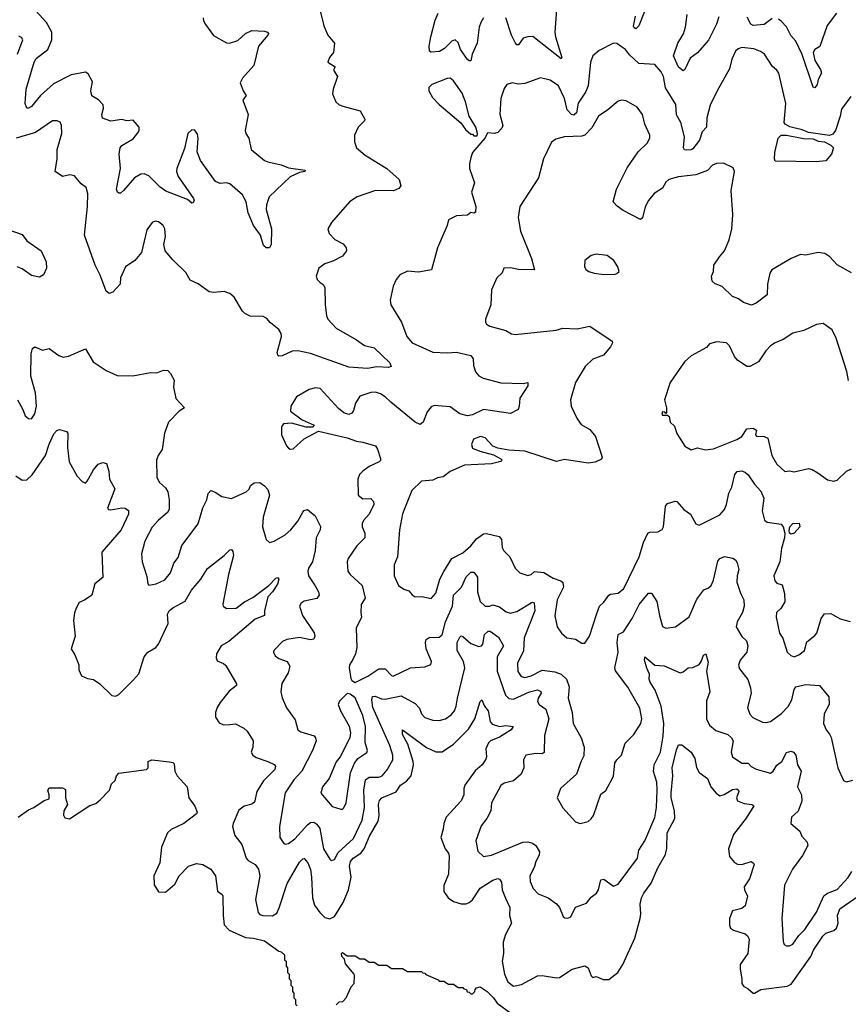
# Model space of a CAD drawing. Extents: x 2143765 to 2212931, y 878955 to 1017455.
# Tile 257 of 309: x 2188410 to 2193636, y 981294 to 987503. Entities that reach past the tile are written whole.
import ezdxf

# ---------------------------------------------------------------- set-up
doc = ezdxf.new("R2010")
doc.units = 0

msp = doc.modelspace()

# ---------------------------------------------------------------- linework, layer by layer
at = {"layer": '0CON20XD'}
for points in [[(2191797.5, 987595), (2191786, 987425), (2191789.4, 987395), (2191828.1, 987265), (2191825, 987256.7), (2191646.4, 987396.4), (2191615, 987395.7), (2191585, 987385.6), (2191555, 987344.3)], [(2190301.2, 987575), (2190327.5, 987465), (2190352.9, 987405), (2190396, 987355), (2190388.8, 987295), (2190363.8, 987265), (2190352.5, 987235), (2190400, 987205), (2190390, 987185), (2190413.8, 987145), (2190386.7, 987065), (2190383.8, 987035), (2190404.1, 986984.1), (2190425, 986966.7), (2190448, 986958), (2190558.3, 986928.3), (2190586.2, 986875), (2190583.8, 986865), (2190543.8, 986825), (2190522, 986775), (2190522.3, 986732.3), (2190534.2, 986694.2), (2190587.9, 986647.9), (2190725.4, 986565.4), (2190802.5, 986495), (2190814, 986455), (2190802.1, 986437.9), (2190767, 986423), (2190655, 986425.5), (2190538.8, 986385), (2190490, 986355), (2190376.7, 986225), (2190353.8, 986185), (2190361.2, 986155), (2190397, 986117), (2190449.7, 986089.7), (2190468, 986065), (2190472, 986045), (2190445, 986012.5), (2190385, 985980.6), (2190335, 985964.2), (2190297.5, 985935), (2190280.8, 985885), (2190286, 985865), (2190305, 985845.8), (2190323.2, 985833.2), (2190334.3, 985814.3), (2190336.9, 985706.9), (2190344.3, 985635), (2190352.9, 985615), (2190405, 985557.8), (2190535, 985483.8), (2190585, 985448.2), (2190645, 985432.8), (2190745, 985338.6), (2190752.5, 985315), (2190735, 985309.2), (2190663, 985313), (2190603.4, 985303.4), (2190485, 985311.4), (2190245, 985398.8), (2190164.6, 985414.6), (2190127.9, 985412.1), (2190065, 985383.3), (2190045, 985380.8), (2190037.3, 985387.3), (2190033.1, 985405), (2190060.6, 985505), (2190060, 985525), (2190045, 985548.8), (2189990.9, 985590.9), (2189967.9, 985617.9), (2189945, 985630.6), (2189864.1, 985634.1), (2189829.5, 985649.5), (2189814.3, 985664.3), (2189762.3, 985752.3), (2189735.7, 985775.7), (2189698.8, 985788.8), (2189635, 985781.9), (2189605, 985787.5), (2189535, 985837.1), (2189485, 985860), (2189458.6, 985908.6), (2189375, 985988), (2189328.6, 986045), (2189320, 986085), (2189330, 986135), (2189325.8, 986185), (2189314.2, 986204.2), (2189285, 986228.8), (2189265, 986233.3), (2189245.9, 986224.1), (2189211.8, 986178.2), (2189179.1, 986035), (2189135.8, 985985), (2189077.1, 985945), (2189046.7, 985875), (2189044, 985835), (2188998, 985785), (2188975, 985776), (2188955, 985790), (2188918.2, 985891.8), (2188885.4, 985955), (2188818.5, 986145), (2188838.1, 986325), (2188839.5, 986405), (2188828.8, 986445), (2188798.8, 986468.8), (2188755, 986518.8), (2188725.9, 986524.1), (2188680, 986515), (2188632.9, 986545), (2188645.6, 986625), (2188647.5, 986685), (2188676, 986785), (2188674, 986835), (2188665.8, 986855.8), (2188645.9, 986865.9), (2188617.5, 986865), (2188508.9, 986791.1), (2188388, 986755)], [(2189568, 987515), (2189570, 987495), (2189581.7, 987471.7), (2189632.6, 987402.6), (2189715, 987356.7), (2189733.9, 987353.9), (2189785, 987372.2), (2189835, 987415.5), (2189875, 987435.5), (2189955, 987431.2), (2189972.5, 987425), (2189978.8, 987415), (2189976, 987405), (2189915.6, 987335), (2189886.2, 987213.8), (2189814.4, 987135), (2189800.8, 987105), (2189818.6, 987055), (2189838.6, 987025), (2189818.1, 986995), (2189852, 986905), (2189831.2, 986805), (2189836.7, 986785), (2189856.2, 986755), (2189870.8, 986685), (2189955, 986615.7), (2189975, 986605.7), (2190058.3, 986588.3), (2190105, 986568.5), (2190211.2, 986555), (2190208.8, 986545), (2190175, 986539.2), (2190115, 986511.9), (2189984.2, 986385), (2189965.7, 986335), (2189963.8, 986305), (2189998.9, 986185), (2189995.8, 986085), (2189985, 986063.3), (2189964.1, 986064.1), (2189948, 986078), (2189929.1, 986145), (2189884.7, 986205), (2189850, 986285), (2189837.4, 986355), (2189815, 986399.5), (2189735, 986467.8), (2189715, 986474.4), (2189675, 986470), (2189645, 986482), (2189551.2, 986615), (2189529.4, 986669.4), (2189535.5, 986755), (2189531.3, 986781.3), (2189515, 986805.8), (2189495, 986809.2), (2189471.4, 986785), (2189450.3, 986689.7), (2189401.4, 986565), (2189400, 986545), (2189410, 986515), (2189506, 986375), (2189511.2, 986365), (2189505, 986347.5), (2189495, 986346.7), (2189468.7, 986368.7), (2189332.3, 986422.3), (2189295.9, 986445.9), (2189225, 986517.8), (2189195, 986531.5), (2189175, 986528.9), (2189134.6, 986505.4), (2189065, 986426.7), (2189045, 986410), (2189035, 986410), (2189027.5, 986415), (2189021.2, 986435), (2189045.7, 986564.3), (2189037.8, 986655), (2189044.5, 986695), (2189055, 986708.9), (2189125, 986752.5), (2189155, 986789.2), (2189164.3, 986805), (2189164.2, 986825), (2189125, 986869.2), (2189085, 986866), (2189055, 986872.5), (2188985, 986862.3), (2188931.9, 986881.9), (2188927.5, 986905), (2188939.2, 986945), (2188936, 986965), (2188907.9, 986997.9), (2188865, 987023.8), (2188859.2, 987055), (2188870.3, 987110.3), (2188841.9, 987161.9), (2188825, 987172.5), (2188735, 987154.5), (2188622.6, 987097.4), (2188541.5, 987025), (2188485, 986956.2), (2188465, 986944.2), (2188455, 986945.7), (2188444.8, 986974.8), (2188452, 987065), (2188500.7, 987235), (2188515, 987257.2), (2188587.1, 987315), (2188613.2, 987375), (2188613.8, 987425), (2188580, 987485), (2188488.5, 987585)], [(2191335.8, 987514.2), (2191318, 987485), (2191307.1, 987455), (2191294.7, 987355.3), (2191263.6, 987286.4), (2191255, 987243.8), (2191245, 987242.5), (2191235, 987252.5), (2191190.9, 987315), (2191175, 987360), (2191155.5, 987375.5), (2191135, 987366.7), (2191088.3, 987321.7), (2191058.4, 987301.6), (2191005, 987298.9), (2190995, 987304.2), (2190992, 987335), (2191003.6, 987395), (2191030.3, 987499.7), (2191048.2, 987545)], [(2192351.2, 987555), (2192315, 987464.2), (2192295, 987445.4), (2192285, 987451.5), (2192282, 987462), (2192294.7, 987525)], [(2192818.5, 987521.5), (2192805.4, 987475), (2192755, 987374.2), (2192685, 987294.4), (2192638.9, 987261.1), (2192605, 987188.8), (2192595, 987180), (2192565, 987204.4), (2192533.8, 987275), (2192560.6, 987355), (2192596.1, 987413.9), (2192610, 987455), (2192620, 987535)], [(2193562, 987545), (2193503, 987467), (2193455.9, 987334.1), (2193425, 987314), (2193414, 987296), (2193423.8, 987245), (2193459.7, 987189.7), (2193465.7, 987165), (2193445.8, 987125), (2193440, 987095), (2193425, 987072.5), (2193415, 987077.5), (2193343.9, 987283.9), (2193305, 987366.7), (2193272.4, 987402.4), (2193245, 987458.8), (2193213.1, 987493.1), (2193195, 987505.7)], [(2191555, 987344.3), (2191545, 987344.3), (2191536.9, 987355), (2191511.5, 987405), (2191476.9, 987515)], [(2193155, 987511.4), (2193105, 987472.2), (2193035.3, 987465.3), (2193020.9, 987475), (2192997.8, 987517.8)], [(2188397.3, 987285), (2188430, 987375), (2188421.2, 987391.2), (2188405, 987399.2)], [(2192205, 987332.2), (2192175, 987352.5), (2192155, 987355.8), (2192065, 987308.6), (2192024.2, 987275), (2192009.5, 987235), (2191994.5, 987085), (2191977.8, 987045), (2191932.8, 986977.2), (2191920.6, 986915), (2191905, 986901.3), (2191890, 986905), (2191863.6, 986933.6), (2191845, 987006.9), (2191807.5, 987085), (2191755, 987120.8), (2191695, 987135.7), (2191595, 987099.5), (2191555, 987095.6), (2191515, 987105.7), (2191483.3, 987095), (2191465, 987070), (2191443.5, 987005), (2191437.9, 986907.9), (2191456, 986835), (2191450.8, 986819.2), (2191425, 986790.8), (2191405, 986785.8), (2191361.2, 986788.8), (2191345, 986757.5), (2191266.7, 986665), (2191256.2, 986633.8), (2191246.7, 986595), (2191246.7, 986565), (2191277.5, 986475), (2191258.8, 986415), (2191285.9, 986324.1), (2191285, 986290), (2191275, 986282.5), (2191255, 986286.7), (2191235, 986270), (2191165, 986265.8), (2191115, 986240), (2191106.2, 986205), (2191045.9, 986064.1), (2191006.7, 985925), (2190925, 985911.2), (2190855, 985916.9), (2190806.7, 985895), (2190784, 985865), (2190765, 985822.5), (2190745.8, 985735), (2190751.2, 985705), (2190817.5, 985595), (2190851.2, 985505), (2190885, 985466), (2191015, 985405.5), (2191105, 985401.5), (2191165, 985406.2), (2191254.6, 985384.6), (2191270, 985365), (2191272.8, 985322.8), (2191285, 985282), (2191305, 985257.1), (2191333.3, 985243.3), (2191445, 985213.3), (2191585, 985208.9), (2191615, 985216), (2191615, 985194.2), (2191564.2, 985115.8), (2191560.8, 985065), (2191553.8, 985045), (2191505, 985018.8), (2191335, 985044.5), (2191265, 985011.5), (2191235, 985004.4), (2191185, 985016.9), (2191125, 985062.2), (2191025, 985069.4), (2191005, 985060.8), (2190980.2, 985029.8), (2190954.4, 984965.6), (2190935, 984950), (2190905, 984964.4), (2190750.8, 985090.8), (2190715, 985124.4), (2190685, 985143.1), (2190653.6, 985153.6), (2190625, 985152.2), (2190555, 985128), (2190527.5, 985085), (2190515, 985037.5), (2190505, 985022.5), (2190485, 985012.5), (2190455, 985023.3), (2190421.7, 985051.7), (2190305, 985177.1), (2190275, 985180.8), (2190235, 985170.8), (2190156.7, 985125), (2190120, 985065), (2190118.8, 985035), (2190190.6, 984980.6), (2190267.5, 984945), (2190256.4, 984933.6), (2190215.9, 984934.1), (2190125, 984957.8), (2190073.3, 984955), (2190061.2, 984935), (2190062.2, 984885), (2190092, 984815), (2190105, 984800), (2190115, 984793.8), (2190135, 984796.2), (2190205, 984860.8), (2190295, 984907.5), (2190475, 984865.6), (2190535, 984844.3), (2190575, 984839.4), (2190653.3, 984815), (2190666.2, 984795), (2190686.2, 984735), (2190685.9, 984724.1), (2190677.5, 984715), (2190615, 984685.8), (2190574.5, 984655.5), (2190554, 984635), (2190542.5, 984605), (2190544.3, 984504.3), (2190575, 984482), (2190625, 984483.8), (2190640.8, 984465), (2190644.2, 984445), (2190614.4, 984385.6), (2190577.5, 984345), (2190570, 984325), (2190570.6, 984305), (2190585.9, 984264.1), (2190586.2, 984235), (2190535.7, 984185), (2190482, 984105), (2190476, 984085), (2190480, 984025), (2190494.2, 984005), (2190570.5, 983935), (2190588, 983855), (2190562.7, 983815), (2190561.1, 983765), (2190566.7, 983735), (2190532.9, 983665), (2190536, 983545), (2190528, 983505), (2190510.8, 983469.2), (2190489.2, 983435), (2190487.1, 983415), (2190498.3, 983348.3), (2190505.6, 983335.6), (2190525, 983324.2), (2190605, 983363.3), (2190675, 983408.9), (2190715, 983408.8), (2190755, 983366.9), (2190765, 983363.5), (2190875, 983416.7), (2190965, 983422.9), (2191004, 983436), (2191007.5, 983455), (2190974.5, 983535), (2190969.4, 983575), (2190972.9, 983595), (2190992.8, 983607.2), (2191055, 983609.1), (2191075, 983622.9), (2191095.2, 983705), (2191140.6, 983805), (2191145.3, 983874.7), (2191196.8, 983925), (2191225, 983990), (2191255, 984020), (2191275, 984020), (2191298.2, 983988.2), (2191298.2, 983895), (2191313.8, 983833.8), (2191344.6, 983804.6), (2191374.7, 983805.3), (2191395, 983812.8), (2191435, 983800.4), (2191478.8, 983768.8), (2191505, 983760.9), (2191545, 983771.1), (2191635, 983826.7), (2191645, 983830.8), (2191655.6, 983825.6), (2191658.9, 983775), (2191591.3, 983605), (2191587.4, 983522.6), (2191549.6, 983445), (2191552.3, 983392.3), (2191572.1, 983362.1), (2191595, 983354.1), (2191635, 983364.8), (2191705, 983400.9), (2191785, 983390.9), (2191825.3, 983375.3), (2191859.4, 983345), (2191876.1, 983296.1), (2191869.4, 983225), (2191894.4, 983135), (2191901.4, 983065), (2191951.5, 982975), (2191970.9, 982915), (2191968.7, 982861.3), (2191952.1, 982827.9), (2191920.8, 982745), (2191821.2, 982655), (2191800, 982595), (2191835, 982533.3), (2191915, 982444), (2191945, 982434.2), (2191995, 982447.5), (2192015, 982462.9), (2192029.7, 982485), (2192075, 982620), (2192106.8, 982643.2), (2192145.7, 982715), (2192154.3, 982735), (2192163.3, 982815), (2192175, 982835.8), (2192204.4, 982865), (2192228.6, 982941.4), (2192283.8, 982995), (2192328, 983065), (2192334.2, 983095), (2192320.7, 983160.7), (2192245, 983294), (2192167, 983397), (2192162.6, 983417.4), (2192173.1, 983465), (2192183.6, 983515), (2192178.1, 983575), (2192184, 983625), (2192217.2, 983642.8), (2192272.3, 983727.7), (2192315.8, 983814.2), (2192375, 983886), (2192395, 983886), (2192428.5, 983835), (2192444.6, 983745), (2192465, 983676.2), (2192485, 983666), (2192545, 983674.3), (2192631.7, 983738.3), (2192680.9, 983849.1), (2192725, 983907.8), (2192755, 983920), (2192771.1, 983935), (2192785, 983968.8), (2192812.1, 984087.9), (2192826, 984105), (2192855, 984118.1), (2192908.1, 984108.1), (2192925, 984096.7), (2192935, 984077.5), (2192945.5, 984035.5), (2192934.7, 983995.3), (2192932.9, 983955), (2192955, 983886), (2192977.1, 983845), (2192980, 983805), (2192969.1, 983765), (2192934.6, 983705), (2192929.2, 983675), (2192963.9, 983613.9), (2192994.3, 983585), (2193001.9, 983555), (2192995, 983513.8), (2192953.1, 983465), (2192942.4, 983432.4), (2192949.3, 983409.3), (2193002.4, 983342.4), (2193019.1, 983289.1), (2193022.5, 983255), (2192999.2, 983165), (2193015, 983123.3), (2193033.4, 983103.4), (2193095, 983073.8), (2193115, 983070), (2193145, 983077.5), (2193215, 983127.8), (2193257.4, 983172.6), (2193280, 983215), (2193295, 983280), (2193304.1, 983295.9), (2193365, 983310.9), (2193454.1, 983304.1), (2193513, 983233), (2193515.7, 983185), (2193484.3, 983125.7), (2193480, 983065), (2193496.2, 983025), (2193516.8, 982996.8), (2193527, 982977), (2193570, 982785), (2193606.1, 982706.1), (2193625, 982696.7), (2193665, 982708)], [(2193650.7, 987019.3), (2193592.2, 986937.8), (2193584.4, 986895), (2193554.4, 986805), (2193538.7, 986781.3), (2193518.1, 986771.9), (2193385, 986792.2), (2193345, 986809.3), (2193266.7, 986826.7), (2193237.1, 986845), (2193231.5, 986855), (2193240.8, 986975), (2193198.5, 987165), (2193185.5, 987185), (2193158.2, 987208.2), (2193107.8, 987285), (2193082.7, 987302.7), (2193039.2, 987319.2), (2192965, 987327.9), (2192940.6, 987319.4), (2192924.4, 987305), (2192900.6, 987255), (2192887.3, 987192.7), (2192807.8, 987055), (2192765, 986963.8), (2192744.5, 986885), (2192740.8, 986825), (2192714.6, 986795.4), (2192697.6, 986742.4), (2192655, 986688.5), (2192645, 986682.1), (2192615, 986680), (2192602.4, 986682.4), (2192595.7, 986695), (2192603.1, 986765), (2192580, 986855), (2192552.3, 986902.3), (2192548.1, 986968.1), (2192483.2, 987073.2), (2192469.3, 987145), (2192456.1, 987175), (2192415, 987219.4), (2192315, 987227.5), (2192255, 987281.1), (2192230.6, 987315), (2192205, 987332.2)], [(2191295, 986770), (2191297.5, 986785), (2191287.5, 986825), (2191244.1, 986894.1), (2191222, 986985), (2191200.6, 987040.6), (2191145, 987118), (2191125, 987134), (2191105, 987132.5), (2191010, 987095), (2190990, 987075), (2190990, 987055), (2191013, 987013), (2191055, 986968.8), (2191191.7, 986851.7), (2191220.7, 986810.7), (2191255, 986780), (2191265, 986780), (2191275, 986770), (2191295, 986770)], [(2193655, 985906.7), (2193565, 985957.8), (2193518.3, 986008.3), (2193488.7, 986028.7), (2193445, 986034.2), (2193365, 986018.8), (2193335, 986021.2), (2193275, 985997.5), (2193152.5, 985925), (2193140, 985905), (2193125.7, 985835), (2193125, 985768.8), (2193055, 985715.8), (2193025, 985702), (2192975, 985719.4), (2192942.6, 985742.6), (2192905, 985758.2), (2192839.7, 985819.7), (2192797.1, 985837.1), (2192778, 985855), (2192772.5, 985885), (2192785.7, 985915), (2192788.1, 985955), (2192823.4, 986006.6), (2192855, 986046), (2192884.4, 986115), (2192901.4, 986185), (2192908, 986275), (2192897.5, 986425), (2192918.9, 986545), (2192909.7, 986569.7), (2192849.1, 986599.1), (2192805, 986596.9), (2192779.2, 986585), (2192747.5, 986552.5), (2192675, 986524.5), (2192565, 986512.3), (2192504.7, 986495.3), (2192485, 986478.6), (2192465, 986441.4), (2192412.2, 986407.8), (2192375, 986363.3), (2192355, 986322.5), (2192337.5, 986252.5), (2192325, 986243.3), (2192215, 986300), (2192177.3, 986327.3), (2192153.8, 986355), (2192174.2, 986435), (2192240.8, 986569.2), (2192311.2, 986668.8), (2192368.1, 986725), (2192383.1, 986755), (2192383.1, 986775), (2192353.1, 986843.1), (2192337.1, 986905), (2192305, 986951.2), (2192235, 986992), (2192205, 986996), (2192185, 986988.8), (2192120, 986935), (2192060, 986895), (2192018, 986822), (2191975, 986774.5), (2191955, 986767.5), (2191846.1, 986763.9), (2191791.1, 986748.9), (2191765, 986730.8), (2191713.3, 986625), (2191682, 986505), (2191563.3, 986325), (2191554.4, 986255.6), (2191568.8, 986168.8), (2191636.9, 985996.9), (2191656.2, 985925), (2191555, 985926.7), (2191505, 985938.5), (2191463.3, 985935), (2191453.6, 985906.4), (2191418.8, 985875), (2191385, 985800), (2191382, 985705), (2191346.7, 985615), (2191346.7, 985595), (2191355, 985582.5), (2191375, 985570), (2191475, 985544), (2191512.1, 985522.1), (2191535, 985517.5), (2191794.4, 985544.4), (2191835, 985556.9), (2191925, 985552.5), (2192005, 985571.2), (2192146.7, 985475), (2192148.8, 985465), (2192135, 985440), (2192091.7, 985388.3), (2192025, 985361.9), (2191976.9, 985315), (2191915.6, 985215), (2191884, 985105), (2191888.8, 985065), (2191926.2, 984985), (2191951.1, 984951.1), (2192005, 984918.6), (2192042, 984875), (2192083.3, 984745), (2192078.3, 984731.7), (2192038.3, 984711.7), (2191995, 984706.9), (2191845, 984729.1), (2191795, 984717.3), (2191595, 984782.2), (2191495, 984787.8), (2191425, 984800), (2191394.4, 984814.4), (2191345.4, 984865.4), (2191315.5, 984875.5), (2191272.2, 984857.8), (2191258.6, 984825), (2191265, 984801.4), (2191311.9, 984781.9), (2191397.9, 984757.9), (2191445, 984733.3), (2191453.3, 984725), (2191445, 984716.7), (2191385, 984702.2), (2191215, 984694.2), (2191125, 984653.8), (2191080.5, 984619.5), (2191045, 984613.8), (2191015, 984600), (2190945, 984593.3), (2190883.3, 984535), (2190825, 984386.7), (2190805.5, 984285), (2190792.5, 984115), (2190771.1, 984065), (2190772, 983995), (2190800, 983935), (2190832.1, 983912.1), (2190865, 983902), (2190885.8, 983875.8), (2190905, 983863.8), (2190945.7, 983865.7), (2191005, 983854), (2191035, 983886.2), (2191060, 983975), (2191084, 984024), (2191134.7, 984105.3), (2191205, 984141.8), (2191255, 984184.5), (2191291.4, 984228.6), (2191335, 984260.9), (2191355, 984263.8), (2191433.8, 984243.8), (2191449.6, 984225), (2191453.8, 984175), (2191463, 984153), (2191502, 984115), (2191535.8, 984045), (2191565, 984014), (2191615, 983997.1), (2191635, 984004.4), (2191657, 984023), (2191715, 984016.5), (2191775, 983981.5), (2191823.8, 983965), (2191834.6, 983954.6), (2191840, 983925), (2191800.5, 983845), (2191785.7, 983744.3), (2191800, 983675), (2191826, 983635), (2191861.2, 983605), (2191915, 983597.1), (2191955, 983572), (2191975, 983571.2), (2192003.6, 983616.4), (2192050.9, 983759.1), (2192066, 983805), (2192095, 983830), (2192125, 983874), (2192135, 983880.8), (2192184.2, 983885.8), (2192221.1, 983915), (2192316.2, 984115), (2192344.1, 984205.9), (2192372, 984265), (2192385, 984270.8), (2192435, 984272.5), (2192461.9, 984288.1), (2192469.4, 984305), (2192483.3, 984435), (2192495, 984452.5), (2192543.9, 984466.1), (2192555, 984463.8), (2192598.8, 984415), (2192641.2, 984385), (2192675, 984323.3), (2192695, 984316.2), (2192825, 984380), (2192854.5, 984415), (2192867.7, 984445), (2192882.7, 984517.3), (2192901.1, 984555), (2192920, 984635), (2192935, 984653.5), (2192965, 984658.8), (2192987.6, 984647.6), (2193005, 984632.5), (2193044.8, 984574.8)], [(2193435, 986607.5), (2193175, 986610), (2193170, 986625), (2193171.5, 986665), (2193192.5, 986755), (2193212.5, 986775), (2193245, 986775.2), (2193353.6, 986753.6), (2193415, 986750.8), (2193446.6, 986736.6), (2193485, 986731.8), (2193525, 986712.2), (2193541.5, 986695), (2193529.6, 986655), (2193495, 986612.5), (2193435, 986607.5)], [(2188335, 986179.5), (2188425, 986149.4), (2188455, 986108.1), (2188545, 986045.8), (2188577.5, 985975), (2188580, 985935), (2188560, 985895), (2188535, 985880), (2188485, 985890), (2188425, 985931.5), (2188393.5, 985943.5)], [(2192095, 985896.7), (2192165, 985897.5), (2192175, 985902.5), (2192190, 985915), (2192182.5, 985945), (2192156.7, 985985), (2192115, 986016.2), (2192045, 986023.8), (2192015, 986016.7), (2191973.3, 985985), (2191972.5, 985945), (2191982.5, 985925), (2192000, 985915), (2192033.9, 985903.9), (2192095, 985896.7)], [(2193637.9, 985227.9), (2193625.8, 985285), (2193560, 985495), (2193535, 985547.5), (2193476.4, 985586.4), (2193435, 985580), (2193355, 985543.8), (2193285, 985526.7), (2193225, 985486.2), (2193175, 985466), (2193144.4, 985445.6), (2193115, 985413.8), (2193070, 985345), (2193015, 985315.8), (2192995, 985315.8), (2192938, 985355), (2192918.8, 985378.8), (2192887.3, 985447.3), (2192867.5, 985465), (2192805, 985471.2), (2192769.3, 985460.7), (2192761.2, 985458.8), (2192742.5, 985435), (2192645, 985382.5), (2192603.3, 985345), (2192512.5, 985215), (2192477.5, 985105), (2192490, 985055), (2192490, 985025), (2192485, 985020), (2192478.3, 985028.3), (2192465, 985030), (2192460, 985015), (2192465, 985010), (2192495, 985010), (2192505, 985000), (2192512.5, 984965), (2192539.2, 984939.2), (2192555, 984893.3), (2192604.4, 984814.4), (2192645, 984790.8), (2192685, 984803.1), (2192735, 984790.9), (2192785, 984797.8), (2192932, 984855), (2192964, 984875), (2192996.4, 984923.6), (2193035, 984926.7), (2193056.7, 984915), (2193050, 984885), (2193056.4, 984876.4), (2193105, 984875.6), (2193129.2, 984865), (2193153.1, 984755), (2193185, 984699.2), (2193235, 984652.9), (2193265, 984657.5), (2193295, 984651.4), (2193385, 984671.9), (2193407.2, 984667.2), (2193444.6, 984644.6), (2193505, 984601.4), (2193545, 984592), (2193565, 984600), (2193623.6, 984656.4), (2193655, 984671.2)], [(2188396, 985105), (2188430.8, 985045), (2188444.2, 985004.2), (2188465, 984988.8), (2188485, 984986.7), (2188505, 985016.7), (2188516.9, 985065), (2188509.3, 985149.3), (2188480.9, 985255), (2188481.8, 985395), (2188490.8, 985429.2), (2188505, 985440), (2188555, 985418.8), (2188595, 985430), (2188656.7, 985385), (2188685, 985374), (2188718.8, 985381.2), (2188825, 985428), (2188873.8, 985345), (2188955, 985290), (2189025, 985260), (2189123.6, 985256.4), (2189235, 985278), (2189275, 985276.2), (2189317, 985293), (2189345, 985290), (2189362, 985272), (2189385, 985230), (2189380.8, 985185), (2189394, 985115), (2189450, 985055), (2189415, 985034.2), (2189347.8, 984965), (2189323.4, 984896.6), (2189308.3, 984791.7), (2189284.4, 984755.6), (2189272.9, 984725), (2189276, 984615), (2189292.5, 984585), (2189330.4, 984550.4), (2189344.5, 984525), (2189352.7, 984475), (2189352.1, 984415), (2189342.7, 984395), (2189285, 984347.8), (2189245, 984303.8), (2189200, 984215), (2189179.2, 984135), (2189181.9, 984085), (2189212.7, 983992.7), (2189217.5, 983945), (2189225, 983937.5), (2189270, 983945), (2189325, 983971.2), (2189360.8, 984015), (2189382.2, 984075), (2189408.6, 984111.4), (2189433, 984187), (2189535.3, 984324.7), (2189565.5, 984425), (2189590.6, 984475), (2189599.1, 984515), (2189615, 984533.1), (2189643.4, 984523.4), (2189685.7, 984495.7), (2189745, 984484), (2189838.8, 984525), (2189856.6, 984543.4), (2189866, 984565), (2189888.3, 984581.7), (2189924.2, 984584.2), (2189955, 984564.2), (2189975, 984541.2), (2189985.7, 984505), (2189946.5, 984365), (2189940.6, 984305), (2189964, 984225), (2189985, 984206.2), (2190015, 984214), (2190085, 984254.5), (2190120.5, 984285), (2190165, 984340.8), (2190195, 984398), (2190205, 984408.8), (2190225, 984413.3), (2190273.8, 984375), (2190306.3, 984306.3), (2190305.5, 984285), (2190280.4, 984235), (2190274.3, 984155.7), (2190256.9, 984085), (2190231.1, 984045), (2190226.9, 984025), (2190230.6, 983995), (2190273.3, 983933.3), (2190294.6, 983894.6), (2190298.1, 983875), (2190285, 983852.2), (2190204.5, 983835.5), (2190185.8, 983824.2), (2190174, 983805), (2190192.9, 983745), (2190266.6, 983636.6), (2190271.1, 983615), (2190265, 983596.2), (2190245, 983592.9), (2190175, 983607.5), (2190095, 983594.4), (2190067.6, 983582.4), (2190013.8, 983525), (2190011.2, 983515), (2190021.7, 983491.7), (2190045, 983474.3), (2190096.7, 983455), (2190113, 983427), (2190104, 983385), (2190062.4, 983317.6), (2190057.1, 983265), (2190066.1, 983226.1)], [(2188385, 984626.4), (2188425, 984599.6), (2188455, 984600.5), (2188488.2, 984631.8), (2188573.1, 984755), (2188595, 984826.2), (2188625, 984891.2), (2188645, 984912.5), (2188660.7, 984919.3), (2188705, 984906.7), (2188713.3, 984895), (2188711.2, 984805), (2188722.7, 984715), (2188772.5, 984625), (2188805, 984590.8), (2188825, 984581.2), (2188835, 984592), (2188875.6, 984665), (2188905, 984700), (2188935, 984710), (2188956.7, 984705), (2188971.9, 984655), (2188975.8, 984605), (2189010.6, 984545), (2188963.3, 984423.3), (2188970, 984415), (2188985, 984411.9), (2189055, 984425.6), (2189075, 984422.9), (2189097, 984407), (2189096.9, 984385), (2189050.6, 984285), (2188927.1, 984145), (2188934.3, 983985), (2188884.2, 983945), (2188865, 983873.8), (2188818.5, 983841.5), (2188785, 983828), (2188767, 983793), (2188755, 983762.5), (2188748.6, 983715), (2188760.8, 983615), (2188733.8, 983535), (2188757.7, 983497.7), (2188782.5, 983435), (2188783.6, 983403.6), (2188800, 983365), (2188838.8, 983348.8), (2188875, 983342.5), (2188915.8, 983315.8), (2188991.7, 983241.7), (2189015, 983237.5), (2189035, 983246.7), (2189124, 983335), (2189161.7, 983378.3), (2189194.5, 983485), (2189218.5, 983515), (2189268.9, 983545), (2189284.6, 983565), (2189346, 983695), (2189342.5, 983755), (2189351.8, 983775), (2189375, 983793.9), (2189453.5, 983836.5), (2189494.4, 983905.6), (2189552.1, 983975), (2189595, 984042.5), (2189700, 984125), (2189735, 984160), (2189745, 984162.5), (2189755, 984150), (2189759.4, 984125), (2189726.5, 984005), (2189691.7, 983818.3), (2189694.2, 983804.2), (2189715, 983790.8), (2189775, 983792.7), (2189827.5, 983832.5), (2189880.2, 983859.8), (2189981.8, 983935), (2190025, 983980.9), (2190035, 983984.5), (2190044.6, 983974.6), (2190035, 983942.9), (2190004.4, 983895.6), (2189975, 983863.8), (2189954.5, 983775), (2189954.3, 983745.7), (2189895, 983722.5), (2189728.9, 983581.1), (2189680.8, 983555), (2189652, 983505), (2189648.3, 983478.3), (2189655, 983460), (2189695, 983444), (2189710.3, 983430.3), (2189777.5, 983315), (2189778, 983305), (2189731.3, 983268.7), (2189675, 983197.5), (2189654.7, 983165.3), (2189644.5, 983135), (2189644.4, 983105), (2189668.8, 983068.8), (2189695, 983056.7), (2189735, 983058.1), (2189771.7, 983061.7), (2189824.5, 983034.5), (2189845.5, 983015.5), (2189882.5, 982955), (2189880, 982915), (2189870.8, 982885), (2189880, 982865), (2189901.3, 982851.3), (2189975, 982825.6), (2190015, 982805.7), (2190024.2, 982795), (2190020, 982775), (2189946.9, 982703.1), (2189904.7, 982635.3), (2189891.8, 982568.2), (2189875, 982556.9), (2189825, 982544.3), (2189792.8, 982517.2), (2189755.7, 982435), (2189752.2, 982415), (2189767.6, 982357.6), (2189811.7, 982301.7), (2189838.8, 982215), (2189851.2, 982201.2), (2189895, 982175.8), (2189916.3, 982146.3), (2189923.6, 982105), (2189897.3, 981955), (2189913.8, 981873.8), (2189925, 981860.6), (2189943.1, 981853.1), (2190005, 981852.7), (2190031.3, 981868.7), (2190046.9, 981903.1), (2190097.8, 982055), (2190175, 982190.8), (2190195, 982210.8), (2190205, 982212.5), (2190226.5, 982186.5), (2190243.2, 982145), (2190251.1, 982095), (2190256.3, 981966.3), (2190269.9, 981919.9), (2190302.4, 981872.4), (2190335, 981841.4), (2190365, 981833.1), (2190395, 981848.6), (2190450.3, 981935), (2190484.7, 982015), (2190500.5, 982095), (2190490.2, 982165), (2190496.1, 982193.9), (2190514.1, 982215), (2190561.9, 982248.1), (2190583.3, 982275), (2190616, 982354), (2190670.3, 982449.7), (2190677.3, 982485), (2190672.8, 982555), (2190679.8, 982580.2), (2190694.1, 982595.9), (2190785, 982632.9), (2190812.3, 982675), (2190848.9, 982701.1), (2190878.2, 982735), (2190894.7, 982805), (2190892.4, 982825), (2190857.3, 982935), (2190824.2, 982995), (2190825, 983024.2), (2190975, 982913.9), (2191035, 982885.5), (2191075, 982886.9), (2191145, 982933.6), (2191240.8, 983029.3), (2191281.2, 983095), (2191315, 983203.3), (2191325, 983213.3), (2191340.8, 983175), (2191363.7, 983143.7), (2191377.6, 983077.6), (2191390, 983060), (2191435, 983046.7), (2191475, 983052.5), (2191522.5, 983045), (2191510.6, 983025), (2191469.8, 983000.2), (2191435, 982977.6), (2191378.8, 982955), (2191367.2, 982942.8), (2191350.6, 982905), (2191354.4, 982855), (2191350.3, 982839.7), (2191326.9, 982805), (2191282.7, 982767.3), (2191216.7, 982675), (2191210.5, 982655), (2191211.2, 982615), (2191193.4, 982576.6), (2191099.4, 982475), (2191084.3, 982435), (2191081.7, 982398.3), (2191066.2, 982345), (2191094.4, 982274.4), (2191115, 982247.5), (2191118.3, 982228.3), (2191114.3, 982115), (2191084.1, 982044.1), (2191086, 982005), (2191112, 981965), (2191145, 981943.1), (2191195, 981928.6), (2191225, 981928.1), (2191245, 981935.6), (2191265, 981951.9), (2191315, 982025.5), (2191395, 982077.1), (2191425, 982087.1), (2191435, 982084), (2191449.2, 982065), (2191453.3, 982015), (2191472.9, 981962.9), (2191501.1, 981905), (2191500, 981855), (2191512.5, 981805), (2191474.3, 981735), (2191460, 981685), (2191460.8, 981615), (2191453.1, 981565), (2191467.5, 981485), (2191488, 981435), (2191525, 981408.6), (2191575, 981418.5), (2191675, 981472.7), (2191705, 981475.5), (2191795, 981460.6), (2191815, 981462.9), (2191894.4, 981515.6), (2191975, 981535.8), (2191995.6, 981525), (2192015, 981472.5), (2192023.9, 981463.9), (2192045, 981468.8), (2192090, 981450), (2192125, 981450), (2192182.5, 981495), (2192214.2, 981545), (2192289.8, 981710.2), (2192322.9, 981835), (2192327.3, 981865), (2192323.3, 981925), (2192332.5, 981965), (2192346.8, 981995), (2192392.8, 982057.2), (2192434.7, 982155.3), (2192481.9, 982238.1), (2192491.5, 982278.5), (2192494.2, 982375), (2192541.2, 982465), (2192540.5, 982515), (2192519.5, 982595), (2192517.7, 982625), (2192528.6, 982735), (2192525.9, 982785), (2192551.9, 982898.1), (2192565, 982930), (2192585, 982930.6), (2192645.7, 982885), (2192668, 982845), (2192677.6, 982787.6), (2192694.3, 982755), (2192746.9, 982716.9), (2192768.6, 982665), (2192802.5, 982625), (2192825, 982608.6), (2192853.2, 982616.8), (2192905, 982649.6), (2192932.8, 982652.8), (2192942.9, 982645), (2192944.5, 982635), (2192930, 982595), (2192936.1, 982576.1), (2192979.6, 982559.6), (2193027.5, 982555), (2193040.8, 982545), (2192992.1, 982467.9), (2192911.8, 982365), (2192881.1, 982275), (2192885.5, 982225.5), (2192917.4, 982187.4), (2192938, 982178), (2192965, 982175.6), (2193023.6, 982193.6), (2193037.5, 982185), (2193041.2, 982175), (2193013.1, 982085), (2192979.1, 982035), (2192981.8, 982015), (2193000.6, 981975), (2192985.6, 981915), (2192965, 981897.5), (2192905.9, 981884.1), (2192886, 981835), (2192886.1, 981793.9), (2192892.5, 981775), (2192912.4, 981762.4), (2192985, 981739.4), (2193000.6, 981725), (2193010, 981705), (2193001.8, 981615), (2192954.3, 981545), (2192952.9, 981515), (2192964.3, 981455), (2192964.4, 981424.4), (2192975, 981407.5), (2193005, 981391.2), (2193035, 981363.8), (2193045, 981364), (2193085, 981388), (2193250.9, 981409.1), (2193275, 981422), (2193398.9, 981595), (2193416.2, 981635), (2193475, 981723.3), (2193495, 981742.5), (2193545, 981758.8), (2193562.3, 981775), (2193571.8, 981805), (2193567.4, 981855), (2193583.3, 981895), (2193697.1, 981975)], [(2193044.8, 984574.8), (2193085, 984528.8), (2193103.9, 984486.1), (2193093.1, 984405), (2193106.8, 984346.8), (2193125, 984333.5), (2193212.4, 984322.4), (2193225.3, 984305.3), (2193234.7, 984265), (2193234, 984236), (2193215, 984167.5), (2193204.3, 984085), (2193167.1, 983995), (2193173.1, 983965), (2193185, 983948.8), (2193218.3, 983938.3), (2193233.3, 983885), (2193235, 983832.5), (2193210, 983790), (2193183.3, 983765), (2193180, 983735), (2193202.5, 983635), (2193222.1, 983602.1), (2193251.2, 983515), (2193272.7, 983492.7), (2193295, 983486), (2193323.2, 983496.8), (2193360, 983525), (2193375, 983578.8), (2193425, 983618.8), (2193436.9, 983635), (2193465, 983726.7), (2193485, 983756), (2193525, 983759.4), (2193585, 983724.5), (2193646.9, 983706.9)], [(2193275, 984259.4), (2193265.6, 984265.6), (2193262.2, 984282.2), (2193267.5, 984305), (2193285, 984325.5), (2193325, 984328), (2193329.2, 984305), (2193295, 984264.4), (2193275, 984259.4)], [(2190066.1, 983226.1), (2190093, 983163), (2190148, 983088), (2190164, 983025), (2190182.4, 983012.4), (2190266.2, 982986.2), (2190275.8, 982975), (2190279.4, 982955), (2190257.3, 982895), (2190190, 982765), (2190139.5, 982710.5), (2190085, 982628), (2190048.5, 982415), (2190051.1, 982345), (2190075, 982308.6), (2190085, 982304.4), (2190105, 982308.5), (2190145, 982338.5), (2190225, 982425.4), (2190245, 982440), (2190265, 982443.3), (2190285, 982430.6), (2190302, 982402), (2190326.7, 982275), (2190365, 982210), (2190375, 982200), (2190395, 982207.5), (2190419.1, 982250.9), (2190515, 982339.5), (2190569.2, 982455), (2190584.8, 982535.2), (2190579.6, 982645), (2190590.6, 982709.4), (2190614.5, 982725.5), (2190675, 982726.7), (2190696.2, 982733.8), (2190727.5, 982772.5), (2190763.3, 982835), (2190764, 982865), (2190743.7, 982925), (2190636.7, 983165), (2190630.6, 983215), (2190635, 983234.2), (2190652.9, 983237.1), (2190690.9, 983220.9), (2190715, 983218.6), (2190815, 983240), (2190905, 983190), (2190930.9, 983160.9), (2190944.7, 983124.7), (2190965, 983101.9), (2191015, 983085.5), (2191056.4, 983083.6), (2191095, 983093.3), (2191130.2, 983119.8), (2191153.1, 983145), (2191163, 983173), (2191170.8, 983225), (2191218.4, 983415), (2191210, 983455), (2191169.3, 983525), (2191169.4, 983575), (2191185, 983610), (2191195, 983616.7), (2191205, 983614.2), (2191255, 983568.2), (2191305, 983549.5), (2191322, 983555), (2191330.5, 983565), (2191341.1, 983625), (2191365, 983647.9), (2191377.4, 983647.4), (2191429.2, 983609.2), (2191460.4, 983555), (2191422.1, 983485), (2191421.8, 983395), (2191473.6, 983243.6), (2191495, 983222.5), (2191525, 983218.2), (2191625, 983263.5), (2191676.5, 983276.5), (2191696.7, 983266.7), (2191699.5, 983255), (2191679.3, 983225), (2191675, 983203.3), (2191685.3, 983185.3), (2191729.2, 983155), (2191747.9, 983095), (2191720.2, 982989.8), (2191718.7, 982881.3), (2191705, 982872.5), (2191665, 982876.2), (2191601.2, 982865), (2191587.1, 982835), (2191590.5, 982785), (2191572.9, 982745), (2191525, 982703.8), (2191465, 982688.9), (2191445, 982674), (2191386.5, 982565), (2191381.1, 982515), (2191355.4, 982465), (2191319.6, 982420.4), (2191286.8, 982325), (2191300, 982260), (2191335, 982225.6), (2191385, 982234.6), (2191584.2, 982315.8), (2191615, 982317.7), (2191645, 982310.5), (2191665.8, 982295), (2191689.2, 982255), (2191685.8, 982235), (2191665.5, 982194.5), (2191657.1, 982162.9), (2191627.3, 982102.7), (2191628.9, 982068.9), (2191648.5, 982025), (2191679.8, 981989.8), (2191743.8, 981965), (2191795, 981928), (2191813.4, 981903.4), (2191837.5, 981847.5), (2191848.3, 981838.3), (2191867, 981837), (2191885, 981846.2), (2191915, 981906), (2191985, 981930.8), (2192015, 981969.2), (2192047.5, 981995), (2192060, 982015), (2192075, 982078), (2192095, 982084), (2192155, 982038.8), (2192185, 982051.2), (2192306.9, 982215), (2192314.4, 982265), (2192352.7, 982325), (2192415, 982471.2), (2192426.5, 982535), (2192431.1, 982645), (2192427.8, 982695), (2192406.9, 982763.1), (2192411.1, 982805), (2192451.4, 982885), (2192468.8, 982985), (2192472.5, 983065), (2192454.7, 983175), (2192417.7, 983275), (2192386.6, 983325), (2192380.9, 983345), (2192382.7, 983375), (2192365, 983413.8), (2192351.5, 983465), (2192353.3, 983485), (2192415, 983433.1), (2192475, 983427.5), (2192575, 983384.4), (2192595, 983390), (2192625, 983416), (2192655, 983417.5), (2192695, 983437.1), (2192708.6, 983455), (2192722.5, 983495), (2192737.5, 983505), (2192752, 983452), (2192741.9, 983395), (2192762.9, 983265), (2192741.9, 983208.1), (2192741.1, 983095), (2192760, 983055), (2192800.9, 983020.9), (2192875, 982994.4), (2192898.9, 982975), (2192909.1, 982955), (2192896.5, 982885), (2192906, 982855), (2192965, 982815.6), (2193004.5, 982814.5), (2193024, 982794), (2193055, 982777.5), (2193145, 982751.1), (2193161.9, 982765), (2193185, 982802.5), (2193216.7, 982825), (2193245, 982881.1), (2193275, 982890.9), (2193289.2, 982885), (2193304.4, 982865), (2193316.2, 982805), (2193337.7, 982765), (2193316.2, 982665), (2193341.1, 982615), (2193343.3, 982575), (2193318.6, 982511.4), (2193278, 982475), (2193274, 982435), (2193329.4, 982385), (2193342.9, 982355), (2193375.4, 982315.4), (2193381.4, 982295), (2193347.8, 982232.2), (2193283.6, 982146.4), (2193234.3, 982045), (2193215.7, 981835), (2193225, 981690), (2193231.1, 981671.1), (2193245, 981662), (2193265, 981662), (2193285, 981673.8), (2193322.9, 981727.1), (2193361.8, 981765), (2193435.5, 981875), (2193481.9, 981978.1), (2193505.4, 981994.6), (2193565, 982018.5), (2193635.6, 982094.4), (2193658.7, 982131.3)], [(2190435, 982524), (2190445, 982524.2), (2190455, 982532), (2190468.2, 982565), (2190497.3, 982752.7), (2190518.8, 982811.2), (2190542.5, 982845), (2190598.9, 982881.1), (2190604.2, 982895), (2190587.8, 982945), (2190590.8, 983045), (2190573.2, 983115), (2190525, 983227.5), (2190495, 983250), (2190475, 983253.3), (2190426.7, 983205), (2190418, 983185), (2190433.1, 983145), (2190487.4, 983047.4), (2190496.7, 983005), (2190492.9, 982975), (2190431.5, 982855), (2190406.6, 982823.4), (2190361.9, 982718.1), (2190320, 982665), (2190310, 982625), (2190380.7, 982540.7), (2190435, 982524)], [(2188400, 982475), (2188465, 982520), (2188500, 982535), (2188565, 982580), (2188595, 982590), (2188596, 982614), (2188586.9, 982645), (2188595, 982660), (2188679.3, 982659.3), (2188698, 982648), (2188699.7, 982595), (2188712.5, 982555), (2188688.9, 982515), (2188686.2, 982486.2), (2188695, 982470), (2188725, 982464.6), (2188852.1, 982547.9), (2188889.7, 982560.3), (2188916.7, 982583.3), (2188976.4, 982643.6), (2188989.5, 982685), (2189012.5, 982705), (2189020.5, 982735), (2189035, 982751.4), (2189210, 982775), (2189220, 982785), (2189220, 982825), (2189243.9, 982836.1), (2189355, 982822.5), (2189375, 982818.8), (2189385, 982810), (2189388.5, 982765), (2189404.1, 982734.1), (2189466.7, 982665), (2189477.5, 982595), (2189513.6, 982543.6), (2189528.6, 982505), (2189525, 982494.4), (2189445.3, 982434.7), (2189365, 982396.5), (2189342.1, 982375), (2189303.8, 982285), (2189293.3, 982186.7), (2189256.5, 982105), (2189257.7, 982047.7), (2189285, 982002.7), (2189328.8, 982001.2), (2189388.1, 982051.9), (2189415.7, 982105), (2189474.1, 982165.9), (2189525, 982180.9), (2189565, 982176.2), (2189615, 982146.4), (2189645, 982104), (2189658.1, 982008.1), (2189686.1, 981986.1), (2189691.5, 981975), (2189692.5, 981855)], [(2189692.5, 981855), (2189700, 981795), (2189732.1, 981762.1), (2189834.6, 981714.6), (2189885, 981711.2), (2189953.8, 981695), (2190045, 981628.8), (2190060, 981625), (2190080, 981605), (2190080, 981575), (2190090, 981565), (2190090, 981535), (2190100, 981525), (2190100, 981495), (2190110, 981485), (2190110, 981455), (2190120, 981445), (2190120, 981415), (2190130, 981405), (2190130, 981375), (2190140, 981365), (2190140, 981335), (2190150, 981325), (2190150, 981295), (2190160, 981285)], [(2190405, 981290), (2190425, 981310), (2190448.3, 981311.7), (2190470, 981335), (2190500, 981405), (2190520, 981425), (2190522.5, 981475), (2190520, 981485), (2190465, 981550), (2190458.3, 981578.3), (2190442.5, 981595), (2190440, 981615), (2190445, 981620), (2190475, 981600), (2190525, 981600), (2190555, 981580), (2190585, 981580), (2190615, 981560), (2190645, 981560), (2190675, 981540), (2190725, 981540), (2190755, 981520), (2190825, 981520), (2190855, 981500), (2190945, 981500), (2190951.7, 981491.7), (2190965, 981490), (2190971.7, 981481.7), (2191048.3, 981448.3), (2191055, 981440), (2191085, 981440), (2191115, 981420), (2191145, 981420), (2191175, 981400), (2191205, 981400), (2191211.7, 981391.7), (2191228.3, 981388.3), (2191231.7, 981371.7), (2191245, 981370), (2191255, 981360), (2191265, 981360), (2191280, 981375), (2191281.7, 981388.3), (2191291.7, 981398.3), (2191315, 981403.3), (2191358.2, 981375), (2191399.1, 981335), (2191421.9, 981301.9), (2191508.5, 981238.5)]]:
    msp.add_lwpolyline(points, dxfattribs=at)

doc.saveas('drawing.dxf')
